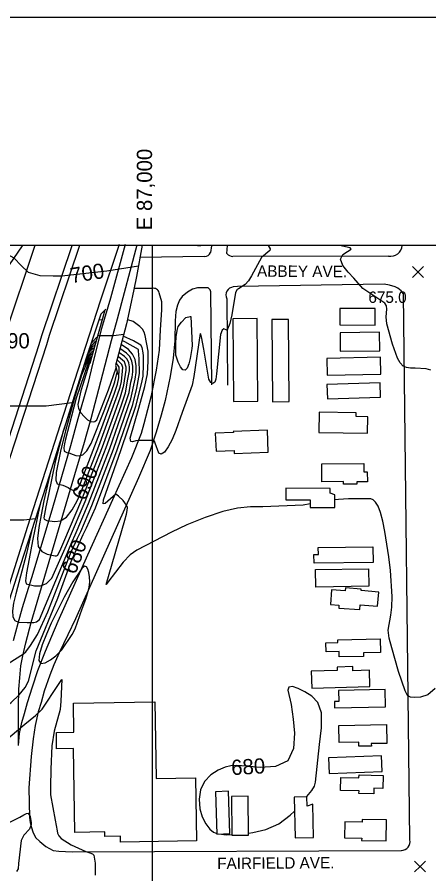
# Model space of a CAD drawing. Extents: x 79600 to 91800, y 75600 to 84400.
# Drawn here: x 86823 to 87363, y 83175 to 84300 of the extents above; entities that cross this region are included whole.
import ezdxf

# ---------------------------------------------------------------- set-up
doc = ezdxf.new("R2010")
doc.units = 0
for name, color, linetype in [('084-090$0$BLDG', 7, 'Continuous'), ('084-090$0$BRIDGE', 7, 'Continuous'), ('084-090$0$GRID', 7, 'Continuous'), ('084-090$0$INDEX', 7, 'Continuous'), ('084-090$0$INDXLBL', 7, 'Continuous'), ('084-090$0$INTER', 7, 'Continuous'), ('084-090$0$INTERSTATE', 7, 'Continuous'), ('084-090$0$ROAD', 7, 'Continuous'), ('084-090$0$ROAD-NAME', 7, 'Continuous'), ('084-090$0$SPOTMARK', 7, 'Continuous'), ('084-090$0$SPOTS', 7, 'Continuous'), ('084-090$0$TI_BORDER', 7, 'Continuous')]:
    doc.layers.add(name, color=color, linetype=linetype)

# ---------------------------------------------------------------- blocks, each defined once
blk = doc.blocks.new('084-090$0$SPOTX')
at = {"layer": '084-090$0$SPOTMARK'}
for p, q in [((-0.37, 0.358), (0.351, -0.358)), ((-0.012, 0), (-0.37, -0.358)), ((-0.012, 0), (0.347, 0.358))]:
    blk.add_line(p, q, dxfattribs=at)

msp = doc.modelspace()

# ---------------------------------------------------------------- linework, layer by layer
at = {"layer": '084-090$0$BLDG'}
for points in [[(87292.7, 83917), (87292.8, 83917.1), (87246.2, 83917.2), (87246.2, 83895.6), (87292.7, 83895.5)], [(87105.8, 83903.7), (87106.7, 83795.2), (87138.8, 83795.5), (87137.8, 83904)], [(87157, 83902.8), (87157.8, 83794.8), (87180, 83794.9), (87179.1, 83902.9)], [(87298.5, 83886.2), (87246.6, 83885.4), (87246.9, 83861), (87298.8, 83861.7)], [(87299.6, 83853.3), (87229.3, 83851.7), (87229.8, 83829.6), (87300.1, 83831.2)], [(87299.2, 83819.6), (87229.5, 83817.5), (87230.1, 83798.7), (87299.8, 83800.8)], [(87283, 83775), (87267.6, 83775.2), (87267.7, 83780.3), (87219.3, 83781.1), (87218.9, 83754.5), (87282.6, 83753.4)], [(87106.6, 83755.8), (87106.7, 83754.2), (87083, 83753.3), (87084, 83729.9), (87107.8, 83730.9), (87107.9, 83726.7), (87152.5, 83728.5), (87151.4, 83757.6)], [(87277.8, 83702.8), (87282.4, 83702.9), (87282.5, 83689.6), (87268.6, 83689.5), (87268.6, 83686.4), (87251.2, 83686.3), (87251.1, 83689.8), (87222.8, 83689.6), (87222.7, 83713.3), (87277.7, 83713.6)], [(87233.7, 83674.5), (87233.7, 83680.9), (87175.4, 83681.2), (87175.4, 83666), (87207.6, 83665.8), (87207.6, 83656), (87239.8, 83655.9), (87239.9, 83672.5)], [(87290, 83583.6), (87212.5, 83582.7), (87212.4, 83593.9), (87218.2, 83594), (87218.1, 83603.2), (87289.8, 83604)], [(87284.2, 83552.4), (87214.7, 83551.4), (87214.4, 83574.2), (87283.9, 83575.1)], [(87274.2, 83546.6), (87274.3, 83548.5), (87253.6, 83550.1), (87253.3, 83546.2), (87235.5, 83547.6), (87234, 83528.3), (87245.2, 83527.4), (87244.9, 83523.8), (87272.4, 83521.7), (87272.9, 83528.1), (87295.9, 83526.3), (87297.3, 83544.8)], [(87299.8, 83465.4), (87277.5, 83464.9), (87277.6, 83460.2), (87245.5, 83459.5), (87245.3, 83466.6), (87228.4, 83466.2), (87228.1, 83478.1), (87243.5, 83478.5), (87243.5, 83482), (87299.4, 83483.3)], [(87285.2, 83442.1), (87263.6, 83441.4), (87263.4, 83446.9), (87242.9, 83446.3), (87243, 83441.8), (87208.7, 83440.8), (87209.4, 83418.3), (87285.9, 83420.6)], [(87305.9, 83416.7), (87244.8, 83415.6), (87245, 83401.1), (87239.2, 83401), (87239.4, 83392.7), (87306.3, 83393.9)], [(87005.5, 83299.8), (87056.8, 83300.6), (87058.2, 83217.8), (86958.6, 83216.2), (86958.4, 83224.1), (86938, 83223.8), (86937.9, 83229.7), (86898.8, 83229), (86897, 83339.1), (86874.8, 83338.7), (86874.5, 83360.1), (86897.6, 83360.5), (86897, 83398.9), (87003.8, 83400.6)], [(87308, 83346), (87287.6, 83345.7), (87287.7, 83342.3), (87271.1, 83342.1), (87271.1, 83347.6), (87245.3, 83347.2), (87244.9, 83369.6), (87307.5, 83370.7)], [(87301.1, 83329.7), (87231.5, 83326.9), (87232.3, 83306.4), (87301.9, 83309.2)], [(87302.9, 83286.9), (87291.1, 83287.2), (87291, 83279.8), (87271.4, 83280.3), (87271.5, 83283.6), (87247.4, 83284.2), (87247.8, 83301.1), (87271.4, 83300.5), (87271.5, 83304.7), (87303.3, 83304)], [(87083.2, 83282.5), (87084.9, 83226.9), (87102.1, 83227.4), (87100.5, 83283)], [(87104.1, 83276.4), (87104.5, 83225.2), (87126.7, 83225.4), (87126.3, 83276.6)], [(87203.5, 83263.7), (87203.2, 83275.6), (87186.3, 83275.2), (87187.6, 83221.7), (87212, 83222.3), (87210.9, 83266.3)], [(87275.7, 83246.2), (87275.6, 83242.4), (87252.8, 83242.8), (87252.5, 83221.8), (87275, 83221.5), (87274.9, 83218.5), (87307.1, 83218), (87307.5, 83245.7)]]:
    msp.add_lwpolyline(points, close=True, dxfattribs=at)
at = {"layer": '084-090$0$BRIDGE'}
for points in [[(86986.9, 84000.4), (86979.6, 83959.3), (86976.1, 83942.1), (86971.1, 83919.5), (86966.7, 83897.3), (86951.9, 83842.5), (86955.1, 83830.7)], [(86939.2, 83916.4), (86932.6, 83910), (86913, 83850.6), (86893.4, 83787.7), (86865.3, 83698.5), (86822.5, 83565.8), (86776.9, 83423), (86731, 83280), (86690.8, 83154.1), (86664.4, 83074.2), (86669.7, 83062.4)], [(86918.3, 83845.1), (86918.7, 83845.4), (86938.3, 83915.5)]]:
    msp.add_lwpolyline(points, dxfattribs=at)
at = {"layer": '084-090$0$GRID'}
for p, q in [((90000, 84000), (85000, 84000)), ((87000, 84000), (87000, 80000))]:
    msp.add_line(p, q, dxfattribs=at)
at = {"layer": '084-090$0$INDEX'}
for points in [[(86794.6, 84000.9), (86805, 83991.4), (86818.7, 83983.9), (86828.9, 83973.1), (86837.7, 83965.1), (86852.6, 83960.7), (86870.5, 83960), (86881.6, 83960), (86940.7, 83966.8), (86982.1, 83973.2)], [(86914.2, 83629), (86925.6, 83655.6), (86954.2, 83731.4), (86974.7, 83791.3), (86979.9, 83812.4), (86983.5, 83832), (86983.3, 83851.3), (86982.2, 83861.8), (86982.1, 83863.3), (86964.1, 83873.3), (86960.7, 83875.2)], [(86926.8, 83874.5), (86924.9, 83873.4), (86917.7, 83864.9)], [(86906.8, 83676.4), (86930.1, 83736.6), (86954.8, 83803.7), (86958.1, 83813.9), (86959.8, 83821.3), (86961.1, 83835.1), (86961.5, 83839.6), (86960.3, 83843.5), (86954, 83850.1)], [(86921.3, 83854.8), (86917.4, 83852), (86912.6, 83846), (86910.3, 83841.8)], [(86885.2, 83761.4), (86883.6, 83755.9), (86873.1, 83715.8), (86864, 83673.1), (86860.8, 83656.9), (86858.9, 83647.1), (86858.2, 83642.3), (86858.4, 83640.3), (86861.8, 83638.7), (86872.3, 83637.4), (86879.9, 83638.4), (86887.9, 83643.2), (86895.3, 83652.7), (86901.7, 83664.8), (86906.8, 83676.4)], [(86795.5, 83481.3), (86794.5, 83448), (86794.6, 83428.6), (86796.7, 83406.1), (86798.4, 83392.4), (86799.1, 83390.4), (86805.7, 83393.1), (86815.2, 83399.8), (86825.8, 83409.6), (86833.4, 83419.5), (86838, 83427.7), (86847.8, 83467.6), (86876.3, 83536.8), (86894, 83584.8), (86909.8, 83620.4), (86914.2, 83629)], [(87202.9, 83275.6), (87203.2, 83276), (87209.4, 83284.2), (87213, 83289.9), (87214.6, 83295), (87219.8, 83344.4), (87222.3, 83366.6), (87222.1, 83386.2), (87217.6, 83399.6), (87209.8, 83408), (87200.5, 83413.5), (87191.6, 83417.9), (87184.1, 83420.5), (87179.4, 83420), (87178.2, 83415.8), (87182.7, 83396.9), (87185.3, 83377.8), (87186.8, 83359.5), (87185.6, 83339.3), (87178, 83323.2), (87161.9, 83315.6), (87141.8, 83314.5), (87123.5, 83316), (87111.3, 83317), (87103.2, 83316.7), (87095.9, 83314.6), (87086.7, 83310.7), (87077, 83304.5), (87068.8, 83295.9), (87063.7, 83284.9), (87061.8, 83272.5), (87062.7, 83260.2), (87065.9, 83249.3), (87070.5, 83240.2), (87075.7, 83233.5)], [(87126.7, 83228.1), (87132.2, 83228.9), (87149.3, 83232.9), (87166.4, 83240.3), (87181.4, 83251.6), (87186.7, 83257.1)], [(87075.7, 83233.5), (87080.8, 83229.3), (87084.9, 83227.6)], [(87087.4, 83227), (87097.7, 83225.8), (87104.5, 83226.2)]]:
    msp.add_lwpolyline(points, dxfattribs=at)
msp.add_lwpolyline([(86899.3, 83496.6), (86908.5, 83522.7), (86913.2, 83535.6), (86915.5, 83543), (86917.3, 83550.7), (86918.3, 83558.1), (86918.1, 83564.7), (86917.1, 83570.3), (86915.6, 83574.9), (86913.9, 83578), (86911.5, 83578.6), (86907.8, 83575.6), (86896.1, 83558.3), (86884.5, 83538.1), (86867.8, 83504.1), (86861.4, 83489.6), (86855.9, 83475.5), (86852.5, 83463.6), (86851.6, 83455), (86853.9, 83450.8), (86859.6, 83451.7), (86867, 83455.9), (86873.9, 83461.1), (86881.7, 83468.8), (86895.4, 83488.9)], close=True, dxfattribs=at)
at = {"layer": '084-090$0$INTER'}
for p, q in [((87059.6, 84000), (87064.2, 84000)), ((86934.6, 83902.4), (86929.9, 83901.8))]:
    msp.add_line(p, q, dxfattribs=at)
for points in [[(87152.2, 84000), (87155.1, 83995.6), (87154.6, 83993.6), (87143.7, 83984.1), (87130.4, 83960.1), (87126.4, 83953.8), (87122.3, 83948.7), (87113.3, 83942.9), (87111.7, 83942.1), (87109.6, 83938.2), (87104.5, 83909.1), (87101.9, 83897.4), (87099.1, 83890.1), (87098.1, 83888.9), (87094.1, 83890.4), (87092, 83888.9), (87090, 83882.9), (87084.6, 83831.6), (87083.7, 83824.5), (87082.2, 83820.3), (87079.9, 83818.8), (87077.2, 83820), (87074.7, 83824.5), (87067.8, 83863.9), (87065, 83879.9), (87063.9, 83883.5), (87063.1, 83884.4), (87054.9, 83827.8), (87052.5, 83816.7), (87039.7, 83780.7), (87031.2, 83757), (87026.2, 83745.3), (87021.1, 83735.5), (87016.2, 83728.7), (87012, 83725.8), (87008.8, 83727.3), (87004, 83740.2), (87003.1, 83742.8), (87002.2, 83744), (86983.3, 83743.8), (86978.9, 83743.5), (86974.4, 83741.9), (86972, 83742.6), (86971.3, 83746.9), (86982.7, 83786.4), (86990.6, 83814.8), (86994.2, 83831.4), (86994.9, 83848), (86995.1, 83861.2), (86991, 83882), (86989.7, 83886.2), (86987.3, 83890.1), (86983.9, 83893.6), (86975.2, 83900), (86968.4, 83902.5), (86967.7, 83902.6)], [(87365.6, 83836.4), (87359.5, 83838.2), (87345.2, 83838.8), (87339.1, 83838.9), (87333.9, 83839.6), (87329.4, 83841.7), (87325.6, 83845.8), (87322.2, 83851.9), (87315.6, 83870.4), (87308, 83897.1), (87307, 83906.5), (87308, 83916.2), (87307.5, 83920.6), (87305.5, 83924.1), (87289.7, 83934.9), (87276.7, 83943.7), (87264.7, 83957), (87257.2, 83964.9), (87250.1, 83973.8), (87247, 83982), (87250.3, 83988.1), (87256.6, 83992.3), (87261, 83995.1), (87259.9, 83997.1), (87246.1, 84000)], [(86928.2, 83879.4), (86927.3, 83879.1), (86919.7, 83871)], [(86928.9, 83881.8), (86949.6, 83881.8), (86962.9, 83883.4)], [(87207.6, 83660.5), (87198.2, 83659), (87145.4, 83656.9), (87129.1, 83656.7), (87112.3, 83655.1), (87092.9, 83650.7), (87069.6, 83642.8), (87045.8, 83633), (87025.4, 83623.5), (86980.2, 83599.7), (86971.5, 83593.5), (86962.3, 83584.1), (86941.9, 83557.9), (86939.7, 83554.9), (86964.2, 83639.1), (86966.4, 83646.9), (86967.5, 83652), (86967.6, 83655.7), (86966.7, 83658.7), (86962, 83664.9), (86956, 83670.7), (86952.4, 83673.2), (86938.6, 83661.2), (86936, 83660.5), (86936.3, 83666), (86959.1, 83730.5), (86978.7, 83788.8), (86986.3, 83818.2), (86988.3, 83828.3), (86988.9, 83843.9), (86988.6, 83854.9), (86988.5, 83859.2), (86987.2, 83866.2), (86985.1, 83869.1), (86975.7, 83874.9), (86962.2, 83880.8)], [(86906.7, 83624.5), (86921.2, 83658.3), (86949.4, 83732.5), (86968.3, 83787), (86972.3, 83798.7), (86977.9, 83824.4), (86979.1, 83833.2), (86979.2, 83841.9), (86977.8, 83850.2), (86974.4, 83857.4), (86969.1, 83863.2), (86959.3, 83869.8)], [(86925.6, 83870.1), (86925.5, 83870.1), (86920.5, 83865.7), (86916.2, 83860.3)], [(86891.7, 83615.4), (86912.4, 83663.6), (86939.7, 83734.5), (86959.4, 83789.5), (86965.2, 83806.3), (86968.4, 83824.6), (86970.3, 83835.3), (86970.3, 83840.8), (86969.4, 83845.9), (86967.3, 83850.5), (86964, 83854.1), (86956.6, 83859.5), (86956.5, 83859.6)], [(86899.2, 83619.9), (86916.8, 83660.9), (86944.6, 83733.5), (86966.7, 83796.2), (86969.8, 83807.1), (86972.3, 83820.5), (86973.7, 83827.1), (86974.7, 83834.2), (86974.8, 83841.4), (86973.6, 83848.1), (86970.9, 83854), (86966.5, 83858.7), (86957.9, 83864.8)], [(86922.3, 83858.3), (86922, 83858.2), (86916.4, 83853.3), (86912.2, 83848)], [(86923.2, 83861.6), (86921.5, 83860.7), (86915.4, 83854.7), (86913.6, 83852.3)], [(86924.3, 83865.5), (86921, 83863.2), (86915, 83856.7)], [(86920.4, 83851.8), (86918.3, 83850.7), (86914.3, 83845.8), (86907.4, 83829.6), (86899, 83803.1), (86886.6, 83756.7), (86879.7, 83730), (86874.2, 83701.7), (86873.8, 83691.6), (86875.5, 83686.8), (86882.8, 83685.1), (86889.8, 83681.9), (86892.9, 83680), (86895.9, 83678.8), (86898.7, 83678.6), (86901.2, 83679.7), (86904.9, 83684.8), (86906.1, 83687.6)], [(86884.2, 83610.9), (86908, 83666.3), (86934.9, 83735.5), (86951.1, 83780.4), (86958.8, 83801.2), (86963.2, 83816.6), (86965.9, 83836.3), (86965.9, 83840.2), (86963.8, 83847), (86956, 83853.9), (86955.2, 83854.7)], [(86919.8, 83849.5), (86919.3, 83849.3), (86916.1, 83845.6), (86900.4, 83799.4), (86891.2, 83763.8), (86886.5, 83745.5), (86885.2, 83739.5), (86884.4, 83734), (86884.6, 83730), (86888.2, 83727.9), (86890.9, 83727.7)], [(86919, 83846.6), (86917.8, 83845.4), (86906.6, 83809.1), (86902.6, 83791.1), (86903.7, 83785.8)], [(86906.1, 83687.6), (86931.5, 83754), (86950.8, 83806.2), (86954.6, 83817.7), (86956.5, 83826.1), (86957, 83837.8), (86956.7, 83840), (86952.8, 83845.7)], [(86903.7, 83785.8), (86906.7, 83780.3), (86911, 83775.2), (86915.5, 83771.2), (86919.5, 83768.9), (86922.6, 83768.2), (86925, 83768.6), (86927.5, 83771), (86942.9, 83810.6), (86952.8, 83839.1)], [(86890.9, 83727.7), (86896.4, 83725.6), (86899.9, 83724.2), (86904.2, 83723.6), (86909.1, 83725), (86914.5, 83730.1), (86920.1, 83739.7), (86937.1, 83782.7), (86946.8, 83808.4), (86951.1, 83820.8), (86954.4, 83833.5)], [(86777.2, 83800.7), (86797.5, 83789.6), (86818, 83789.6), (86861.1, 83789.6), (86895.3, 83793.6)], [(86866.6, 83702.5), (86858.2, 83664.8), (86854.5, 83646.4), (86851.3, 83629.6), (86849.6, 83615.2), (86850.8, 83604.4), (86855.6, 83597.9), (86862.3, 83594.6), (86872.7, 83592.5), (86874.8, 83592.3), (86876.6, 83593.4), (86880.2, 83601.7), (86884.2, 83610.9)], [(87371.5, 83418.2), (87361.9, 83409.9), (87352.3, 83406.8), (87344.3, 83406.3), (87338.9, 83406.6), (87335.3, 83408.8), (87332.1, 83414.8), (87323.5, 83440.4), (87314.5, 83471.3), (87311.2, 83484.4), (87309.6, 83494.5), (87313.4, 83514.3), (87314.5, 83525), (87314.8, 83539), (87312.7, 83573.1), (87310.6, 83591.2), (87305.5, 83624.5), (87302.7, 83638.1), (87299.7, 83649.2), (87296.5, 83657.4), (87293.3, 83662.9), (87290.2, 83666), (87287.1, 83667.1), (87257.5, 83667.3), (87244.5, 83666.5), (87239.8, 83665.8)], [(86733.2, 83662.3), (86743, 83653.3), (86768, 83639.7), (86788.4, 83639.7), (86831.6, 83639.7), (86846.9, 83641.5)], [(86853.9, 83663.1), (86852.3, 83656.5), (86843.3, 83612.1), (86838.6, 83588.6), (86835.1, 83570), (86833.8, 83559.6), (86835, 83555.5), (86845.6, 83552.9), (86853.7, 83553), (86861.7, 83556), (86868.4, 83563.1), (86887.6, 83606.4), (86891.7, 83615.4)], [(86800.8, 83497.8), (86804, 83464.8), (86804.7, 83455.8), (86806.9, 83450.5), (86811.3, 83450.7), (86831.2, 83463.7), (86834.4, 83466.1), (86840.7, 83474.5), (86849.8, 83489.2), (86863.3, 83518.9), (86893.9, 83597.7), (86902.4, 83615.7), (86906.7, 83624.5)], [(86843.2, 83629.9), (86835.4, 83595.4), (86821.5, 83542.6), (86818.4, 83530.1), (86817, 83520), (86817.5, 83512.4), (86820.1, 83507.5), (86824.6, 83505.1), (86836.1, 83504.6), (86845.1, 83504.8), (86848.3, 83505.5), (86852.5, 83508.6), (86895, 83611), (86899.2, 83619.9)], [(86805.5, 83347.9), (86833, 83371), (86846.9, 83382.8), (86855.9, 83391), (86877.4, 83423.2), (86879.9, 83427.2), (86881.6, 83430.1), (86880.4, 83401.5), (86879.4, 83390.6), (86871.7, 83362.1), (86868.6, 83342.8), (86867.1, 83311.9), (86866.6, 83289.1), (86866.7, 83278.2), (86872.9, 83245.3), (86875.5, 83231.3), (86876.1, 83227.9), (86877.6, 83224.5), (86880.9, 83221.1), (86893.8, 83212.5), (86913, 83204), (86918.2, 83202.3), (86921.7, 83201.1), (86923.7, 83199.3), (86925.4, 83188.6), (86925.5, 83173)], [(86811.7, 83241.4), (86826.6, 83248.9), (86831.7, 83252), (86835.2, 83253.9), (86837.4, 83254.2), (86839.9, 83249.8), (86841, 83244.8), (86841.5, 83241.4), (86841.5, 83239.2), (86839.1, 83233.5), (86831.7, 83225.3), (86828.3, 83218.4), (86825, 83188.2), (86824.4, 83181.3), (86822.3, 83177.5)]]:
    msp.add_lwpolyline(points, dxfattribs=at)
msp.add_lwpolyline([(87052.1, 83864.7), (87050, 83851.4), (87048.3, 83844.4), (87046, 83839), (87043.4, 83836.1), (87040.4, 83836.5), (87037.2, 83840.6), (87034.4, 83846.6), (87031.1, 83855.8), (87031.2, 83871.1), (87031.8, 83880.2), (87032.8, 83888.3), (87034.4, 83893.7), (87038.6, 83899.4), (87044.2, 83905.3), (87049.8, 83906.8), (87050.9, 83906.6), (87052.6, 83868.8)], close=True, dxfattribs=at)
at = {"layer": '084-090$0$INTERSTATE'}
for points in [[(86957, 84001.5), (86932, 83927.1), (86927.5, 83913.5), (86883.3, 83776.6), (86836.6, 83630.8), (86789.7, 83483.1), (86721.7, 83271.2), (86666.4, 83098.3), (86611.2, 82923.3), (86562.5, 82767.2), (86525.3, 82646.5)], [(86795.4, 83949.8), (86830.1, 83999.7)], [(86894.9, 83999.7), (86855.1, 83881.3), (86851.5, 83869.4), (86797.8, 83703.8)], [(86846.3, 84000.1), (86806.3, 83881)], [(86904.8, 83999.9), (86865.1, 83881.6), (86861.5, 83869.7), (86807.7, 83704.1)], [(86964.7, 84001.5), (86945.4, 83930.8), (86933.8, 83890.8), (86922.9, 83847.6), (86915.3, 83816.7), (86902.6, 83772.2), (86893, 83736.7), (86869.2, 83655.3), (86843.5, 83569.3), (86829.7, 83524), (86824, 83503.4), (86817.9, 83480.7)], [(86824.6, 83343.6), (86824.7, 83368), (86825, 83393.7), (86825.4, 83417), (86826.4, 83432.3), (86827.9, 83447.9), (86830.3, 83461), (86834.5, 83478.1), (86841.4, 83504.9), (86900.9, 83706.5), (86910.3, 83738.6), (86920, 83772.8), (86932.7, 83821.5), (86947, 83875), (86954.7, 83903.8), (86980.6, 84000.8)]]:
    msp.add_lwpolyline(points, dxfattribs=at)
at = {"layer": '084-090$0$ROAD'}
for p, q in [((87078.1, 83999.4), (87076.7, 83990.7)), ((87098.2, 83989.5), (87098.9, 83999.8)), ((87069, 83985.4), (86983.9, 83984.3)), ((87310.2, 83985.9), (87106.1, 83985.7)), ((87000, 83943.5), (86976.4, 83943.5)), ((87078.5, 83816.8), (87077, 83939.1)), ((87097.9, 83930.2), (87099, 83816.6))]:
    msp.add_line(p, q, dxfattribs=at)
for points in [[(87338.2, 83219.3), (87329.7, 83936.3), (87327, 83940.3), (87322.6, 83944), (87318.9, 83945.5), (87311.4, 83947.9), (87304.7, 83949.1), (87112.3, 83946.2), (87106.6, 83945.5)], [(86824.7, 83343.1), (86826.3, 83358.9), (86829.4, 83373.5), (86832.6, 83385.3), (86836.6, 83399.8), (86843.1, 83420.2), (86850.2, 83441.8), (86860.3, 83467.3), (86876.8, 83506.5), (86915.8, 83593.6), (86948.6, 83666.3), (86973.5, 83721.5), (86986.1, 83753.4), (86989.7, 83766.1), (86999.1, 83803.1), (87005.8, 83836.1), (87009.7, 83862.7), (87011.3, 83889.3), (87012.8, 83915.7), (87012.7, 83925.9), (87009.5, 83938)], [(87069.5, 83944.2), (87059.6, 83944.2), (87053, 83942.8), (87046.3, 83938.9), (87039.7, 83933.2), (87036.2, 83928.4), (87033.5, 83921.6), (87031.3, 83913.4), (87030.3, 83900.9), (87029.8, 83874.8), (87027.5, 83851.9), (87023.7, 83827.8), (87017.1, 83796.4), (87012, 83777), (87005.6, 83754.7), (86997.4, 83730.8), (86982.1, 83695), (86899.4, 83509.8), (86889.7, 83488.7), (86878.3, 83464.9), (86871, 83449.3), (86866, 83435.8), (86858.6, 83414.5), (86854.6, 83399.7), (86850.5, 83387.6), (86846.7, 83369.5), (86844.2, 83352), (86841.3, 83328.6), (86838.2, 83287.7), (86839.1, 83248.4), (86840.3, 83241.9), (86841.8, 83235.3), (86843.5, 83229.8), (86847.3, 83222.3), (86853, 83217), (86860.7, 83210.6), (86870.1, 83205.4), (86877.6, 83204.5), (86895.3, 83203.3), (87327, 83205.3)]]:
    msp.add_lwpolyline(points, dxfattribs=at)
for centre, radius, start, end in [((87312.4, 84001.8), 16, 262.0516, 353.6372), ((87068.9, 83993.8), 8.37, 270.5855, 338.2978), ((87106.1, 83995.8), 10.1, 218.6049, 270.0548), ((87002, 83936), 7.78, 14.7076, 104.775), ((87071.4, 83939), 5.56, 0.7243, 109.6371), ((87107.8, 83934.7), 10.9, 96.7162, 204.5806), ((87327, 83216.8), 11.4, 270.2717, 12.6184)]:
    msp.add_arc(centre, radius, start, end, dxfattribs=at)
at = {"layer": '084-090$0$TI_BORDER'}
msp.add_lwpolyline([(84700, 84300), (91700, 84300), (91700, 79700), (84700, 79700)], close=True, dxfattribs=at)

# ---------------------------------------------------------------- block references
at = {"layer": '084-090$0$SPOTS', "xscale": 20, "yscale": 20}
for p in [(87349.2, 83965.3), (87351.8, 83184.3)]:
    msp.add_blockref('084-090$0$SPOTX', p, dxfattribs=at)

# ---------------------------------------------------------------- texts
at = {"layer": '084-090$0$GRID'}
msp.add_text('E 87,000', height=20, rotation=90, dxfattribs=at).set_placement((87000, 84020))
at = {"layer": '084-090$0$INDXLBL'}
for s, rotation, p in [('700', 8.8384, (86894.4, 83950.5)), ('690', 67.372, (86912.6, 83663.8)), ('680', 69.5827, (86899.5, 83566.9)), ('680', 3.1786, (87104.3, 83304.2))]:
    msp.add_text(s, height=20, rotation=rotation, dxfattribs=at).set_placement(p)
at = {"layer": '084-090$0$ROAD-NAME'}
for s, rotation, p in [('ABBEY AVE.', 359.6701, (87137.7, 83959)), ('FAIRFIELD AVE.', 0.4081, (87085.5, 83180.8))]:
    msp.add_text(s, height=15, rotation=rotation, dxfattribs=at).set_placement(p)
msp.add_text('90', height=20, dxfattribs=at).set_placement((86809.8, 83864.9))
at = {"layer": '084-090$0$SPOTS'}
msp.add_text('675.0', height=15, dxfattribs=at).set_placement((87283.8, 83924.6))

doc.saveas('drawing.dxf')
